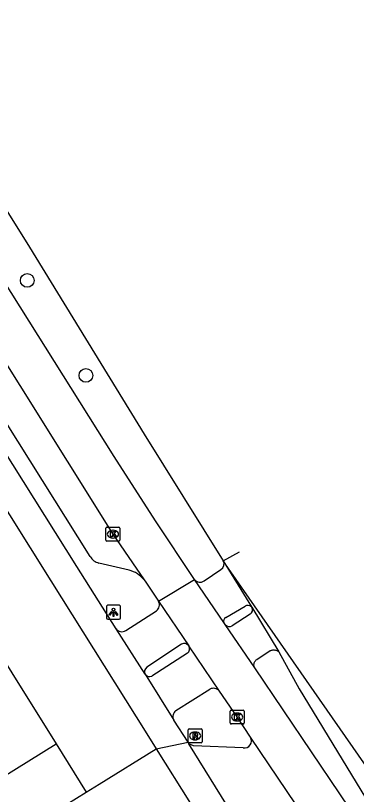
# Model space of a CAD drawing. Extents: x 159280 to 160375, y 384531 to 385872.
# Drawn here: x 160249.2 to 160273.6, y 384908.2 to 384964 of the extents above; entities that cross this region are included whole.
import ezdxf

# ---------------------------------------------------------------- set-up
doc = ezdxf.new("R2010")
doc.units = 0
for name, color, linetype in [('IMGEO_Boom', 7, 'Continuous'), ('IMGEO_Fietspad_gesloten', 7, 'Continuous'), ('IMGEO_Fietspad_open', 7, 'Continuous'), ('IMGEO_Kolk', 7, 'Continuous'), ('IMGEO_Lichtpunt', 7, 'Continuous'), ('IMGEO_Pand', 7, 'Continuous'), ('IMGEO_Parkeervlak_open', 7, 'Continuous'), ('IMGEO_Rijbaan_lokaal_open', 7, 'Continuous'), ('IMGEO_Rijbaan_regionaal_gesloten', 7, 'Continuous'), ('IMGEO_Rioolput', 7, 'Continuous'), ('IMGEO_Voetpad_open', 7, 'Continuous')]:
    doc.layers.add(name, color=color, linetype=linetype)

msp = doc.modelspace()

# ---------------------------------------------------------------- linework, layer by layer
at = {"layer": 'IMGEO_Boom'}
for centre in [(160249.992, 384945.033), (160254.197, 384938.232)]:
    msp.add_circle(centre, 0.489, dxfattribs=at)
at = {"layer": 'IMGEO_Fietspad_gesloten'}
for points in [[(160166.876, 385059.364), (160179.615, 385038.726), (160198.505, 385008.409), (160203.781, 385000), (160214.678, 384982.63), (160251.676, 384923.535), (160258.549, 384912.567), (160259.224, 384911.491)], [(160256.348, 384920.093), (160253.532, 384924.541), (160216.485, 384983.663), (160210.087, 384993.902)], [(160258.431, 384916.829), (160256.348, 384920.093)], [(160261.464, 384918.335), (160258.91, 384916.697)], [(160258.431, 384916.829), (160260.478, 384913.546)], [(160260.634, 384914.235), (160263.066, 384915.765)], [(160261.506, 384911.961), (160260.478, 384913.546)], [(160259.224, 384911.491), (160261.506, 384911.961)], [(160261.57, 384911.857), (160261.506, 384911.961)]]:
    msp.add_lwpolyline(points, dxfattribs=at)
for centre, radius, start, end in [((160261.212, 384918.653), 0.405, 308.408, 32.7712), ((160258.756, 384917.072), 0.405, 216.8035, 292.3829), ((160263.322, 384915.294), 0.537, 38.0121, 118.5254), ((160260.99, 384913.792), 0.568, 128.8117, 205.6732)]:
    msp.add_arc(centre, radius, start, end, dxfattribs=at)
at = {"layer": 'IMGEO_Fietspad_open'}
for points in [[(160265.95, 384921.126), (160264.663, 384920.301)], [(160266.272, 384917.287), (160266.262, 384917.306), (160266.246, 384917.344), (160266.233, 384917.382), (160266.224, 384917.422), (160266.218, 384917.462), (160266.216, 384917.503), (160266.218, 384917.543), (160266.223, 384917.584), (160266.232, 384917.624), (160266.244, 384917.662), (160266.26, 384917.7), (160266.279, 384917.736), (160266.301, 384917.77), (160266.326, 384917.802), (160266.354, 384917.832), (160266.384, 384917.859), (160266.417, 384917.883), (160267.369, 384918.524), (160267.42, 384918.545), (160267.469, 384918.56), (160267.519, 384918.57), (160267.569, 384918.576), (160267.62, 384918.577), (160267.671, 384918.574), (160267.721, 384918.567), (160267.771, 384918.554)]]:
    msp.add_lwpolyline(points, dxfattribs=at)
for centre, radius, start, end in [((160265.727, 384921.441), 0.386, 305.2835, 29.8025), ((160264.46, 384920.606), 0.367, 216.7144, 303.6513), ((160267.606, 384918.001), 0.577, 48.1638, 73.4178)]:
    msp.add_arc(centre, radius, start, end, dxfattribs=at)
at = {"layer": 'IMGEO_Kolk'}
for p, q in [((160255.701, 384927.368), (160256.553, 384927.368)), ((160255.626, 384926.442), (160255.626, 384927.294)), ((160256.114, 384927.148), (160256.139, 384927.148)), ((160256.627, 384927.294), (160256.627, 384926.442)), ((160256.553, 384926.368), (160255.701, 384926.368)), ((160256.137, 384926.588), (160256.112, 384926.588)), ((160264.516, 384913.346), (160264.516, 384914.198)), ((160264.591, 384914.272), (160265.443, 384914.272)), ((160265.004, 384914.052), (160265.029, 384914.052)), ((160265.517, 384914.198), (160265.517, 384913.346)), ((160265.027, 384913.492), (160265.002, 384913.492)), ((160265.443, 384913.272), (160264.591, 384913.272))]:
    msp.add_line(p, q, dxfattribs=at)
for points in [[(160255.701, 384927.368), (160256.553, 384927.368)], [(160255.626, 384926.442), (160255.626, 384927.294)], [(160255.947, 384927.068), (160256.07, 384927.068), (160256.07, 384926.917), (160256.2, 384927.068), (160256.364, 384927.068), (160256.218, 384926.917), (160256.371, 384926.668), (160256.219, 384926.668), (160256.134, 384926.832), (160256.07, 384926.765), (160256.07, 384926.668), (160255.947, 384926.668), (160255.947, 384927.068)], [(160256.627, 384927.294), (160256.627, 384926.442)], [(160256.553, 384926.368), (160255.701, 384926.368)], [(160264.516, 384913.346), (160264.516, 384914.198)], [(160264.591, 384914.272), (160265.443, 384914.272)], [(160264.837, 384913.972), (160264.96, 384913.972), (160264.96, 384913.821), (160265.09, 384913.972), (160265.254, 384913.972), (160265.108, 384913.821), (160265.261, 384913.572), (160265.109, 384913.572), (160265.024, 384913.736), (160264.96, 384913.669), (160264.96, 384913.572), (160264.837, 384913.572), (160264.837, 384913.972)], [(160265.517, 384914.198), (160265.517, 384913.346)], [(160265.443, 384913.272), (160264.591, 384913.272)]]:
    msp.add_lwpolyline(points, dxfattribs=at)
for centre, start, end in [((160255.703, 384927.292), 91.552, 178.448), ((160255.703, 384927.292), 91.552, 178.448), ((160256.551, 384927.292), 1.552, 88.448), ((160256.551, 384927.292), 1.552, 88.448), ((160255.703, 384926.444), 181.552, 268.448), ((160255.703, 384926.444), 181.552, 268.448), ((160256.551, 384926.444), 271.552, 358.448), ((160256.551, 384926.444), 271.552, 358.448), ((160264.593, 384914.196), 91.552, 178.448), ((160264.593, 384914.196), 91.552, 178.448), ((160265.441, 384914.196), 1.552, 88.448), ((160265.441, 384914.196), 1.552, 88.448), ((160264.593, 384913.348), 181.552, 268.448), ((160264.593, 384913.348), 181.552, 268.448), ((160265.441, 384913.348), 271.552, 358.448), ((160265.441, 384913.348), 271.552, 358.448)]:
    msp.add_arc(centre, 0.0765, start, end, dxfattribs=at)
for centre, major_axis, ratio, start_param, end_param in [((160256.113, 384926.868), (-0.387, 0.002), 0.722429, 4.712389, 7.853982), ((160256.138, 384926.868), (-0.39, 0.002), 0.717154, 1.570796, 4.712389), ((160265.003, 384913.772), (-0.387, 0.002), 0.722429, 4.712389, 7.853982), ((160265.028, 384913.772), (-0.39, 0.002), 0.717154, 1.570796, 4.712389)]:
    msp.add_ellipse(centre, major_axis=major_axis, ratio=ratio, start_param=start_param, end_param=end_param, dxfattribs=at)
at = {"layer": 'IMGEO_Lichtpunt'}
for p, q in [((160256.569, 384921.772), (160255.761, 384921.772)), ((160256.569, 384921.772), (160255.761, 384921.772)), ((160255.667, 384921.677), (160255.667, 384920.87)), ((160255.667, 384921.677), (160255.667, 384920.87)), ((160256.663, 384920.87), (160256.663, 384921.677)), ((160256.663, 384920.87), (160256.663, 384921.677)), ((160255.761, 384920.776), (160256.569, 384920.776)), ((160255.761, 384920.776), (160256.569, 384920.776))]:
    msp.add_line(p, q, dxfattribs=at)
for points in [[(160256.041, 384921.341), (160256.08, 384921.313), (160255.892, 384921.051), (160255.854, 384921.078), (160256.041, 384921.341)], [(160256.143, 384921.293), (160256.19, 384921.293), (160256.19, 384920.971), (160256.143, 384920.971), (160256.143, 384921.293)], [(160256.253, 384921.313), (160256.291, 384921.34), (160256.478, 384921.078), (160256.439, 384921.05), (160256.253, 384921.313)]]:
    msp.add_lwpolyline(points, dxfattribs=at)
msp.add_circle((160256.166, 384921.475), 0.0994, dxfattribs=at)
for centre, start, end in [((160255.761, 384921.677), 90, 180), ((160255.761, 384921.677), 90, 180), ((160256.569, 384921.677), 0, 90), ((160256.569, 384921.677), 0, 90), ((160255.761, 384920.87), 180, 270), ((160255.761, 384920.87), 180, 270), ((160256.569, 384920.87), 270, 0), ((160256.569, 384920.87), 270, 360)]:
    msp.add_arc(centre, 0.0946, start, end, dxfattribs=at)
at = {"layer": 'IMGEO_Pand'}
for points in [[(160245.704, 384922.024), (160252.053, 384911.858)], [(160231.603, 384899.117), (160252.053, 384911.858)]]:
    msp.add_lwpolyline(points, dxfattribs=at)
at = {"layer": 'IMGEO_Parkeervlak_open'}
for points in [[(160254.507, 384925.261), (160235.53, 384955.492)], [(160257.278, 384924.277), (160255.124, 384924.796)]]:
    msp.add_lwpolyline(points, dxfattribs=at)
for centre, radius, start, end in [((160255.375, 384925.771), 1.006, 210.4223, 255.5709), ((160256.884, 384922.468), 1.851, 37.3395, 77.7182)]:
    msp.add_arc(centre, radius, start, end, dxfattribs=at)
at = {"layer": 'IMGEO_Rijbaan_lokaal_open'}
for points in [[(160264.639, 384906.895), (160261.57, 384911.857)], [(160265.449, 384911.567), (160261.896, 384911.697), (160261.57, 384911.857)], [(160254.205, 384908.382), (160255.132, 384908.956), (160259.224, 384911.491)], [(160259.224, 384911.491), (160261.672, 384907.584)], [(160250.746, 384906.24), (160254.205, 384908.382)]]:
    msp.add_lwpolyline(points, dxfattribs=at)
msp.add_arc((160265.54, 384912.06), 0.502, 259.5837, 32.2406, dxfattribs=at)
at = {"layer": 'IMGEO_Rijbaan_regionaal_gesloten'}
for points in [[(160261.97, 384923.628), (160259.162, 384927.817), (160256.221, 384932.424), (160247.653, 384946.044), (160239.796, 384958.566), (160236.881, 384963.273), (160226.634, 384980.147), (160220.629, 384989.936), (160215.266, 384998.611), (160214.395, 385000), (160204.253, 385016.183), (160194.047, 385031.966), (160189.185, 385039.456), (160178.397, 385056.78)], [(160216.856, 384999.261), (160222.272, 384990.718), (160228.231, 384981.46), (160242.328, 384959.696), (160246.716, 384952.886), (160250.148, 384947.423), (160258.366, 384934.027), (160264.026, 384924.964)], [(160218.058, 384988.374), (160224.101, 384978.451), (160234.049, 384962.078), (160246.165, 384942.732), (160256.129, 384926.869), (160258.356, 384923.591)], [(160264.026, 384924.964), (160265.177, 384925.604)], [(160264.026, 384924.964), (160266.039, 384921.671)], [(160278.721, 384903.829), (160273.703, 384911.046), (160264.026, 384924.964)], [(160258.356, 384923.591), (160258.471, 384923.422), (160259.377, 384922.063)], [(160259.377, 384922.063), (160261.97, 384923.628)], [(160264.069, 384920.53), (160261.97, 384923.628)], [(160259.377, 384922.063), (160261.553, 384918.872)], [(160266.039, 384921.671), (160266.062, 384921.633)], [(160266.062, 384921.633), (160267.991, 384918.431)], [(160264.166, 384920.387), (160264.069, 384920.53)], [(160266.272, 384917.287), (160264.166, 384920.387)], [(160263.745, 384915.624), (160261.553, 384918.872)], [(160267.991, 384918.431), (160269.446, 384915.779), (160291.668, 384879.263), (160298.025, 384868.773), (160299.185, 384866.987), (160301.205, 384863.945), (160302.699, 384861.878), (160305.359, 384858.448), (160307.93, 384855.361), (160312.464, 384850.125), (160314.455, 384848.079), (160316.008, 384846.501), (160317.366, 384845.136), (160318.14, 384844.363), (160323.291, 384839.715)], [(160302.621, 384860.241), (160296.97, 384869.249), (160274.383, 384905.254), (160266.272, 384917.287)], [(160265.964, 384912.328), (160265.018, 384913.773), (160263.745, 384915.624)], [(160271.827, 384903.654), (160265.964, 384912.328)]]:
    msp.add_lwpolyline(points, dxfattribs=at)
at = {"layer": 'IMGEO_Rioolput'}
for p, q in [((160261.507, 384911.992), (160261.507, 384912.844)), ((160261.582, 384912.918), (160262.434, 384912.918)), ((160262.508, 384912.844), (160262.508, 384911.992)), ((160261.995, 384912.698), (160262.02, 384912.698)), ((160262.434, 384911.918), (160261.582, 384911.918)), ((160262.018, 384912.138), (160261.993, 384912.138))]:
    msp.add_line(p, q, dxfattribs=at)
for points in [[(160261.507, 384911.992), (160261.507, 384912.844)], [(160261.582, 384912.918), (160262.434, 384912.918)], [(160262.508, 384912.844), (160262.508, 384911.992)], [(160262.096, 384912.616), (160261.844, 384912.618), (160261.844, 384912.218)], [(160261.844, 384912.218), (160261.968, 384912.218), (160261.968, 384912.38), (160261.979, 384912.38)], [(160262.022, 384912.537), (160261.968, 384912.537), (160261.968, 384912.456)], [(160261.968, 384912.456), (160262.02, 384912.456)], [(160262.026, 384912.351), (160262.097, 384912.218), (160262.237, 384912.218), (160262.172, 384912.344)], [(160262.434, 384911.918), (160261.582, 384911.918)]]:
    msp.add_lwpolyline(points, dxfattribs=at)
for centre, radius, start, end in [((160261.584, 384912.842), 0.0765, 91.552, 178.448), ((160261.584, 384912.842), 0.0765, 91.552, 178.448), ((160262.432, 384912.842), 0.0765, 1.552, 88.448), ((160262.432, 384912.842), 0.0765, 1.552, 88.448), ((160261.978, 384912.327), 0.0533, 26.0293, 88.6989), ((160262.004, 384912.645), 0.19, 274.7715, 282.9687), ((160262.028, 384912.441), 0.0964, 77.0061, 93.1865), ((160262.042, 384912.498), 0.0378, 276.6634, 79.6772), ((160262.095, 384912.506), 0.109, 350.3612, 89.416), ((160262.093, 384912.506), 0.112, 277.5842, 350.9817), ((160262.077, 384912.291), 0.108, 29.5134, 73.7905), ((160261.584, 384911.994), 0.0765, 181.552, 268.448), ((160261.584, 384911.994), 0.0765, 181.552, 268.448), ((160262.432, 384911.994), 0.0765, 271.552, 358.448), ((160262.432, 384911.994), 0.0765, 271.552, 358.448)]:
    msp.add_arc(centre, radius, start, end, dxfattribs=at)
for centre, major_axis, ratio, start_param, end_param in [((160261.994, 384912.418), (-0.387, 0.002), 0.722429, 4.712389, 7.853982), ((160262.019, 384912.418), (-0.39, 0.002), 0.717154, 1.570796, 4.712389)]:
    msp.add_ellipse(centre, major_axis=major_axis, ratio=ratio, start_param=start_param, end_param=end_param, dxfattribs=at)
at = {"layer": 'IMGEO_Voetpad_open'}
for points in [[(160262.65, 384923.519), (160263.856, 384924.329)], [(160257.039, 384919.968), (160259.241, 384921.37)], [(160264.196, 384920.904), (160265.583, 384921.708)], [(160261.044, 384918.999), (160258.544, 384917.331)], [(160252.053, 384911.858), (160254.205, 384908.382)]]:
    msp.add_lwpolyline(points, dxfattribs=at)
for centre, radius, start, end in [((160263.611, 384924.735), 0.474, 301.0808, 28.9441), ((160262.365, 384923.914), 0.488, 215.9674, 305.8192), ((160258.939, 384921.789), 0.517, 305.7718, 32.022), ((160265.783, 384921.349), 0.411, 51.5562, 119.1661), ((160264.368, 384920.637), 0.318, 122.849, 199.6389), ((160256.754, 384920.365), 0.488, 213.7902, 305.7023), ((160261.223, 384918.632), 0.408, 36.0028, 115.9777), ((160258.791, 384917.012), 0.403, 127.692, 206.9364)]:
    msp.add_arc(centre, radius, start, end, dxfattribs=at)

doc.saveas('drawing.dxf')
